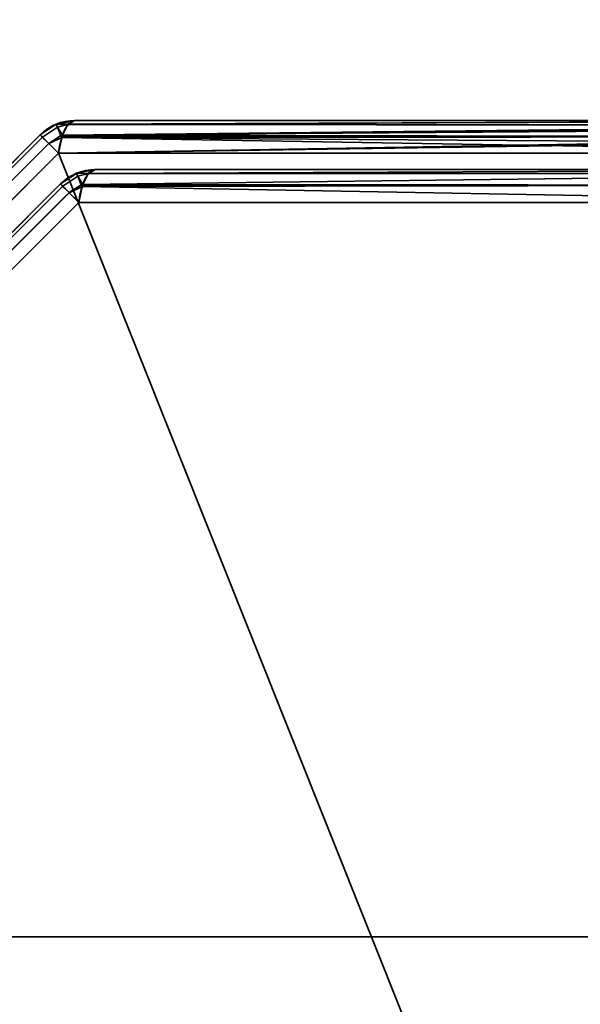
# Model space of a CAD drawing. Header units: millimetres. Extents: x -603 to 3703, y -115 to 193.
# Tile 446 of 656: x 2470 to 2478, y -19 to -5. Entities that reach past the tile are written whole.
import ezdxf

# ---------------------------------------------------------------- set-up
doc = ezdxf.new("R2010")
doc.units = ezdxf.units.MM
doc.layers.add('151', color=7, linetype='Continuous', true_color=0xffffff)

# ---------------------------------------------------------------- blocks, each defined once
blk = doc.blocks.new('UG_SURFACE_003')
at = {"layer": '151', "color": 252, "linetype": 'Continuous', "lineweight": 35}
for points in [[(3703, -18, 2212.25), (3703, 174.4, 2212.25), (2297, 174.4, 2212.25), (2297, -18, 2212.25)], [(2447, -18, 2062.25), (2447, 174.4, 2062.25), (3553, 174.4, 2062.25), (3553, -18, 2062.25)], [(3703, -18, 2212.25), (2297, -18, 2212.25), (2447, -18, 2062.25), (3553, -18, 2062.25)]]:
    blk.add_3dface(points, dxfattribs=at)
blk = doc.blocks.new('UG_SURFACE_167')
at = {"layer": '151', "color": 252, "linetype": 'Continuous', "lineweight": 35}
for points in [[(2432, -18, 2075.25), (3568, -18, 2075.25), (3566.5, -18, 2073.75), (2433.5, -18, 2073.75)], [(2432, -18, 2075.25), (2432, -29.92, 2075.25), (3568, -29.92, 2075.25), (3568, -18, 2075.25)], [(2433.5, -18, 2073.75), (3566.5, -18, 2073.75), (3566.5, -29.92, 2073.75), (2433.5, -29.92, 2073.75)]]:
    blk.add_3dface(points, dxfattribs=at)
blk = doc.blocks.new('UG_SURFACE_172')
at = {"layer": '151', "color": 252, "linetype": 'Continuous', "lineweight": 35}
for points in [[(2470.851, -6.454, 1159.987), (2470.832, -6.413, 1159.739), (2470.605, -6.564, 1159.739), (2470.637, -6.596, 1159.986)], [(2470.832, -6.413, 1159.739), (2470.832, -6.413, 1012.761), (2470.605, -6.564, 1012.761), (2470.605, -6.564, 1159.739)], [(2470.637, -6.596, 1012.514), (2470.605, -6.564, 1012.761), (2470.832, -6.413, 1012.761), (2470.851, -6.454, 1012.513)], [(2470.901, -6.575, 1160.204), (2470.851, -6.454, 1159.987), (2470.637, -6.596, 1159.987), (2470.729, -6.688, 1160.201)], [(2470.637, -6.596, 1159.986), (2470.637, -6.596, 1159.987), (2470.851, -6.454, 1159.987)], [(2470.851, -6.454, 1012.513), (2470.637, -6.596, 1012.513), (2470.637, -6.596, 1012.514)], [(2470.729, -6.688, 1012.299), (2470.637, -6.596, 1012.513), (2470.851, -6.454, 1012.513), (2470.901, -6.575, 1012.296)], [(2470.851, -6.454, 1159.987), (2470.834, -6.412, 1159.739), (2470.832, -6.413, 1159.739)], [(2470.834, -6.412, 1012.761), (2470.832, -6.413, 1012.761), (2470.832, -6.413, 1159.739), (2470.834, -6.412, 1159.739)], [(2470.832, -6.413, 1012.761), (2470.834, -6.412, 1012.761), (2470.851, -6.454, 1012.513)], [(2471.007, -6.414, 1159.987), (2471.1, -6.359, 1159.739), (2470.834, -6.412, 1159.739)], [(2470.834, -6.412, 1159.739), (2471.1, -6.359, 1159.739), (2471.1, -6.359, 1012.761), (2470.834, -6.412, 1012.761)], [(2470.834, -6.412, 1012.761), (2471.1, -6.359, 1012.761), (2471.007, -6.414, 1012.513)], [(2470.834, -6.412, 1159.739), (2470.851, -6.454, 1159.987), (2471.007, -6.414, 1159.987)], [(2471.007, -6.414, 1012.513), (2470.851, -6.454, 1012.513), (2470.834, -6.412, 1012.761)], [(2471.002, -6.417, 1160.001), (2471.007, -6.414, 1159.987), (2470.851, -6.454, 1159.987)], [(2470.851, -6.454, 1012.513), (2471.007, -6.414, 1012.513), (2471.002, -6.417, 1012.499)], [(2470.926, -6.57, 1160.202), (2471.002, -6.417, 1160.001), (2470.851, -6.454, 1159.987)], [(2470.851, -6.454, 1012.513), (2471.002, -6.417, 1012.499), (2470.926, -6.57, 1012.298)], [(2470.851, -6.454, 1159.987), (2470.901, -6.575, 1160.204), (2470.926, -6.57, 1160.202)], [(2470.926, -6.57, 1012.298), (2470.901, -6.575, 1012.296), (2470.851, -6.454, 1012.513)], [(2470.92, -6.582, 1012.281), (2470.926, -6.57, 1012.298), (2484.198, -6.424, 1007.54)], [(2484.198, -6.424, 1007.54), (2484.21, -6.432, 1007.499), (2470.92, -6.582, 1012.281)], [(2484.21, -6.432, 1007.499), (2484.278, -6.59, 1007.266), (2470.92, -6.582, 1012.281)], [(2484.196, -6.433, 1164.955), (2471.002, -6.417, 1160.001), (2470.926, -6.57, 1160.202)], [(2470.926, -6.57, 1012.298), (2471.002, -6.417, 1012.499), (2484.198, -6.424, 1007.54)], [(2470.926, -6.57, 1160.202), (2484.236, -6.475, 1165.09), (2484.196, -6.433, 1164.955)], [(2471.007, -6.414, 1159.987), (2471.002, -6.417, 1160.001), (2484.196, -6.433, 1164.955)], [(2484.198, -6.424, 1007.54), (2471.002, -6.417, 1012.499), (2471.007, -6.414, 1012.513)], [(2471.007, -6.414, 1159.987), (2484.131, -6.364, 1164.732), (2484.1, -6.359, 1164.627)], [(2484.1, -6.359, 1164.627), (2471.1, -6.359, 1159.739), (2471.007, -6.414, 1159.987)], [(2471.007, -6.414, 1012.513), (2471.1, -6.359, 1012.761), (2484.1, -6.359, 1007.873)], [(2484.1, -6.359, 1007.873), (2484.198, -6.424, 1007.54), (2471.007, -6.414, 1012.513)], [(2471.007, -6.414, 1159.987), (2484.196, -6.433, 1164.955), (2484.131, -6.364, 1164.732)], [(2484.1, -6.359, 1164.627), (2484.1, -6.359, 1007.873), (2471.1, -6.359, 1012.761), (2471.1, -6.359, 1159.739)], [(2460.596, -16.637, 1159.986), (2470.637, -6.596, 1159.986), (2470.605, -6.564, 1159.739), (2460.564, -16.605, 1159.739)], [(2470.637, -6.596, 1012.514), (2460.596, -16.637, 1012.514), (2460.564, -16.605, 1012.761), (2470.605, -6.564, 1012.761)], [(2470.605, -6.564, 1159.739), (2470.605, -6.564, 1012.761), (2460.564, -16.605, 1012.761), (2460.564, -16.605, 1159.739)], [(2470.637, -6.596, 1159.987), (2470.637, -6.596, 1159.986), (2460.596, -16.637, 1159.986), (2460.596, -16.637, 1159.987)], [(2460.596, -16.637, 1159.987), (2460.688, -16.729, 1160.201), (2470.729, -6.688, 1160.201), (2470.637, -6.596, 1159.987)], [(2470.637, -6.596, 1012.513), (2470.729, -6.688, 1012.299), (2460.688, -16.729, 1012.299), (2460.596, -16.637, 1012.513)], [(2460.596, -16.637, 1012.513), (2460.596, -16.637, 1012.514), (2470.637, -6.596, 1012.514), (2470.637, -6.596, 1012.513)], [(2470.729, -6.688, 1160.201), (2470.73, -6.689, 1160.204), (2470.901, -6.575, 1160.204)], [(2470.901, -6.575, 1012.296), (2470.73, -6.689, 1012.296), (2470.729, -6.688, 1012.299)], [(2470.916, -6.6, 1160.228), (2470.901, -6.575, 1160.204), (2470.73, -6.689, 1160.204)], [(2470.73, -6.689, 1012.296), (2470.901, -6.575, 1012.296), (2470.916, -6.6, 1012.272)], [(2470.868, -6.827, 1012.143), (2470.916, -6.6, 1012.272), (2484.278, -6.59, 1007.266)], [(2484.278, -6.59, 1007.266), (2484.294, -6.627, 1007.212), (2470.868, -6.827, 1012.143)], [(2470.92, -6.582, 1160.219), (2470.926, -6.57, 1160.202), (2470.901, -6.575, 1160.204)], [(2470.901, -6.575, 1012.296), (2470.926, -6.57, 1012.298), (2470.92, -6.582, 1012.281)], [(2470.901, -6.575, 1160.204), (2470.916, -6.6, 1160.228), (2470.92, -6.582, 1160.219)], [(2470.92, -6.582, 1012.281), (2470.916, -6.6, 1012.272), (2470.901, -6.575, 1012.296)], [(2484.276, -6.594, 1165.228), (2470.92, -6.582, 1160.219), (2470.916, -6.6, 1160.228)], [(2470.916, -6.6, 1012.272), (2470.92, -6.582, 1012.281), (2484.278, -6.59, 1007.266)], [(2470.916, -6.6, 1160.228), (2484.31, -6.693, 1165.343), (2484.276, -6.594, 1165.228)], [(2470.926, -6.57, 1160.202), (2470.92, -6.582, 1160.219), (2484.276, -6.594, 1165.228)], [(2470.926, -6.57, 1160.202), (2484.276, -6.594, 1165.228), (2484.236, -6.475, 1165.09)], [(2470.73, -6.689, 1160.204), (2470.729, -6.688, 1160.201), (2460.688, -16.729, 1160.201), (2460.689, -16.73, 1160.204)], [(2460.689, -16.73, 1012.296), (2460.688, -16.729, 1012.299), (2470.729, -6.688, 1012.299), (2470.73, -6.689, 1012.296)], [(2460.689, -16.73, 1160.204), (2460.827, -16.868, 1160.357), (2470.868, -6.827, 1160.357), (2470.73, -6.689, 1160.204)], [(2470.73, -6.689, 1012.296), (2470.868, -6.827, 1012.143), (2460.827, -16.868, 1012.143), (2460.689, -16.73, 1012.296)], [(2470.73, -6.689, 1160.204), (2470.868, -6.827, 1160.357), (2470.916, -6.6, 1160.228)], [(2470.916, -6.6, 1012.272), (2470.868, -6.827, 1012.143), (2470.73, -6.689, 1012.296)], [(2470.916, -6.6, 1160.228), (2470.868, -6.827, 1160.357), (2484.332, -6.827, 1165.419)], [(2484.294, -6.627, 1007.212), (2484.332, -6.827, 1007.081), (2470.868, -6.827, 1012.143)], [(2470.916, -6.6, 1160.228), (2484.332, -6.827, 1165.419), (2484.31, -6.693, 1165.343)], [(2470.868, -6.827, 1160.357), (2460.827, -16.868, 1160.357), (2460.827, -30.332, 1165.419), (2480.253, -30.332, 1172.723)], [(2460.827, -16.868, 1012.143), (2470.868, -6.827, 1012.143), (2484.332, -6.827, 1007.081), (2484.332, -26.252, 999.777)], [(2480.253, -30.332, 1172.723), (2484.332, -26.252, 1172.723), (2484.332, -6.827, 1165.419), (2470.868, -6.827, 1160.357)], [(2471.122, -7.113, 1013.182), (2471.122, -7.113, 1159.318), (2470.895, -7.264, 1159.318), (2470.895, -7.264, 1013.182)], [(2471.141, -7.154, 1012.933), (2471.122, -7.113, 1013.182), (2470.895, -7.264, 1013.182), (2470.927, -7.296, 1012.935)], [(2470.927, -7.296, 1159.565), (2470.895, -7.264, 1159.318), (2471.122, -7.113, 1159.318), (2471.141, -7.154, 1159.567)], [(2471.191, -7.275, 1012.717), (2471.141, -7.154, 1012.933), (2470.927, -7.296, 1012.933), (2471.019, -7.388, 1012.72)], [(2470.927, -7.296, 1012.935), (2470.927, -7.296, 1012.933), (2471.141, -7.154, 1012.933)], [(2471.141, -7.154, 1159.567), (2470.927, -7.296, 1159.567), (2470.927, -7.296, 1159.565)], [(2471.019, -7.388, 1159.78), (2470.927, -7.296, 1159.567), (2471.141, -7.154, 1159.567), (2471.191, -7.275, 1159.783)], [(2471.123, -7.112, 1159.318), (2471.122, -7.113, 1159.318), (2471.122, -7.113, 1013.182), (2471.123, -7.112, 1013.182)], [(2471.141, -7.154, 1012.933), (2471.123, -7.112, 1013.182), (2471.122, -7.113, 1013.182)], [(2471.122, -7.113, 1159.318), (2471.123, -7.112, 1159.318), (2471.141, -7.154, 1159.567)], [(2471.123, -7.112, 1013.182), (2471.39, -7.059, 1013.182), (2471.39, -7.059, 1159.318), (2471.123, -7.112, 1159.318)], [(2471.297, -7.114, 1012.933), (2471.39, -7.059, 1013.182), (2471.123, -7.112, 1013.182)], [(2471.123, -7.112, 1159.318), (2471.39, -7.059, 1159.318), (2471.297, -7.114, 1159.566)], [(2471.123, -7.112, 1013.182), (2471.141, -7.154, 1012.933), (2471.297, -7.114, 1012.933)], [(2471.297, -7.114, 1159.566), (2471.141, -7.154, 1159.567), (2471.123, -7.112, 1159.318)], [(2471.292, -7.117, 1012.92), (2471.297, -7.114, 1012.933), (2471.141, -7.154, 1012.933)], [(2471.141, -7.154, 1159.567), (2471.297, -7.114, 1159.566), (2471.292, -7.117, 1159.58)], [(2471.216, -7.27, 1012.718), (2471.292, -7.117, 1012.92), (2471.141, -7.154, 1012.933)], [(2471.141, -7.154, 1159.567), (2471.292, -7.117, 1159.58), (2471.216, -7.27, 1159.781)], [(2471.141, -7.154, 1012.933), (2471.191, -7.275, 1012.717), (2471.216, -7.27, 1012.718)], [(2471.216, -7.27, 1159.781), (2471.191, -7.275, 1159.783), (2471.141, -7.154, 1159.567)], [(2484.002, -7.117, 1164.359), (2483.92, -7.282, 1164.577), (2471.21, -7.282, 1159.798), (2471.216, -7.27, 1159.781)], [(2471.216, -7.27, 1159.781), (2471.292, -7.117, 1159.58), (2484.002, -7.117, 1164.359)], [(2483.92, -7.282, 1007.923), (2484.002, -7.117, 1008.141), (2471.292, -7.117, 1012.92), (2471.216, -7.27, 1012.718)], [(2484.1, -7.059, 1164.097), (2484.002, -7.117, 1164.359), (2471.292, -7.117, 1159.58), (2471.297, -7.114, 1159.566)], [(2471.297, -7.114, 1012.933), (2471.292, -7.117, 1012.92), (2484.002, -7.117, 1008.141)], [(2471.297, -7.114, 1159.566), (2471.39, -7.059, 1159.318), (2484.1, -7.059, 1164.097)], [(2484.002, -7.117, 1008.141), (2484.1, -7.059, 1008.403), (2471.39, -7.059, 1013.182), (2471.297, -7.114, 1012.933)], [(2484.1, -7.059, 1164.097), (2471.39, -7.059, 1159.318), (2471.39, -7.059, 1013.182), (2484.1, -7.059, 1008.403)], [(2461.296, -16.927, 1012.935), (2470.927, -7.296, 1012.935), (2470.895, -7.264, 1013.182), (2461.264, -16.895, 1013.182)], [(2470.895, -7.264, 1159.318), (2461.264, -16.895, 1159.318), (2461.264, -16.895, 1013.182), (2470.895, -7.264, 1013.182)], [(2470.927, -7.296, 1159.565), (2461.296, -16.927, 1159.565), (2461.264, -16.895, 1159.318), (2470.895, -7.264, 1159.318)], [(2470.927, -7.296, 1012.933), (2470.927, -7.296, 1012.935), (2461.296, -16.927, 1012.935), (2461.296, -16.927, 1012.933)], [(2461.296, -16.927, 1012.933), (2461.388, -17.019, 1012.72), (2471.019, -7.388, 1012.72), (2470.927, -7.296, 1012.933)], [(2470.927, -7.296, 1159.567), (2471.019, -7.388, 1159.78), (2461.388, -17.019, 1159.78), (2461.296, -16.927, 1159.567)], [(2461.296, -16.927, 1159.567), (2461.296, -16.927, 1159.565), (2470.927, -7.296, 1159.565), (2470.927, -7.296, 1159.567)], [(2471.019, -7.388, 1012.72), (2471.02, -7.389, 1012.717), (2471.191, -7.275, 1012.717)], [(2471.191, -7.275, 1159.783), (2471.02, -7.389, 1159.783), (2471.019, -7.388, 1159.78)], [(2471.206, -7.3, 1012.692), (2471.191, -7.275, 1012.717), (2471.02, -7.389, 1012.717)], [(2471.02, -7.389, 1159.783), (2471.191, -7.275, 1159.783), (2471.206, -7.3, 1159.808)], [(2471.02, -7.389, 1012.717), (2471.158, -7.527, 1012.564), (2471.206, -7.3, 1012.692)], [(2471.206, -7.3, 1159.808), (2471.158, -7.527, 1159.936), (2471.02, -7.389, 1159.783)], [(2483.92, -7.282, 1164.577), (2483.868, -7.527, 1164.715), (2471.158, -7.527, 1159.936), (2471.206, -7.3, 1159.808)], [(2471.206, -7.3, 1012.692), (2471.158, -7.527, 1012.564), (2483.868, -7.527, 1007.785)], [(2471.21, -7.282, 1012.702), (2471.216, -7.27, 1012.718), (2471.191, -7.275, 1012.717)], [(2471.191, -7.275, 1159.783), (2471.216, -7.27, 1159.781), (2471.21, -7.282, 1159.798)], [(2471.191, -7.275, 1012.717), (2471.206, -7.3, 1012.692), (2471.21, -7.282, 1012.702)], [(2471.21, -7.282, 1159.798), (2471.206, -7.3, 1159.808), (2471.191, -7.275, 1159.783)], [(2471.206, -7.3, 1159.808), (2471.21, -7.282, 1159.798), (2483.92, -7.282, 1164.577)], [(2483.868, -7.527, 1007.785), (2483.92, -7.282, 1007.923), (2471.21, -7.282, 1012.702), (2471.206, -7.3, 1012.692)], [(2471.216, -7.27, 1012.718), (2471.21, -7.282, 1012.702), (2483.92, -7.282, 1007.923)], [(2471.02, -7.389, 1012.717), (2471.019, -7.388, 1012.72), (2461.388, -17.019, 1012.72), (2461.389, -17.02, 1012.717)], [(2461.389, -17.02, 1159.783), (2461.388, -17.019, 1159.78), (2471.019, -7.388, 1159.78), (2471.02, -7.389, 1159.783)], [(2461.389, -17.02, 1012.717), (2461.527, -17.157, 1012.564), (2471.158, -7.527, 1012.564), (2471.02, -7.389, 1012.717)], [(2471.02, -7.389, 1159.783), (2471.158, -7.527, 1159.936), (2461.527, -17.157, 1159.936), (2461.389, -17.02, 1159.783)], [(2461.527, -17.157, 1159.936), (2471.158, -7.527, 1159.936), (2483.868, -7.527, 1164.715), (2484.565, -26.485, 1172.105)], [(2484.565, -26.485, 1000.395), (2483.868, -7.527, 1007.785), (2471.158, -7.527, 1012.564), (2461.527, -17.157, 1012.564)], [(2484.332, -26.252, 999.777), (2480.253, -30.332, 999.777), (2460.827, -30.332, 1007.081), (2460.827, -16.868, 1012.143)], [(2484.565, -26.485, 1172.105), (2480.485, -30.565, 1172.105), (2461.527, -29.868, 1164.715), (2461.527, -17.157, 1159.936)], [(2461.527, -17.157, 1012.564), (2461.527, -29.868, 1007.785), (2480.485, -30.565, 1000.395), (2484.565, -26.485, 1000.395)]]:
    blk.add_3dface(points, dxfattribs=at)
blk = doc.blocks.new('UG_SURFACE_174')
at = {"layer": '151', "color": 252, "linetype": 'Continuous', "lineweight": 35}
for points in [[(2470.851, -6.454, 1159.987), (2470.832, -6.413, 1159.739), (2470.605, -6.564, 1159.739), (2470.637, -6.596, 1159.986)], [(2470.832, -6.413, 1159.739), (2470.832, -6.413, 1012.761), (2470.605, -6.564, 1012.761), (2470.605, -6.564, 1159.739)], [(2470.637, -6.596, 1012.514), (2470.605, -6.564, 1012.761), (2470.832, -6.413, 1012.761), (2470.851, -6.454, 1012.513)], [(2470.901, -6.575, 1160.204), (2470.851, -6.454, 1159.987), (2470.637, -6.596, 1159.987), (2470.729, -6.688, 1160.201)], [(2470.637, -6.596, 1159.986), (2470.637, -6.596, 1159.987), (2470.851, -6.454, 1159.987)], [(2470.851, -6.454, 1012.513), (2470.637, -6.596, 1012.513), (2470.637, -6.596, 1012.514)], [(2470.729, -6.688, 1012.299), (2470.637, -6.596, 1012.513), (2470.851, -6.454, 1012.513), (2470.901, -6.575, 1012.296)], [(2470.851, -6.454, 1159.987), (2470.834, -6.412, 1159.739), (2470.832, -6.413, 1159.739)], [(2470.834, -6.412, 1012.761), (2470.832, -6.413, 1012.761), (2470.832, -6.413, 1159.739), (2470.834, -6.412, 1159.739)], [(2470.832, -6.413, 1012.761), (2470.834, -6.412, 1012.761), (2470.851, -6.454, 1012.513)], [(2471.007, -6.414, 1159.987), (2471.1, -6.359, 1159.739), (2470.834, -6.412, 1159.739)], [(2470.834, -6.412, 1159.739), (2471.1, -6.359, 1159.739), (2471.1, -6.359, 1012.761), (2470.834, -6.412, 1012.761)], [(2470.834, -6.412, 1012.761), (2471.1, -6.359, 1012.761), (2471.007, -6.414, 1012.513)], [(2470.834, -6.412, 1159.739), (2470.851, -6.454, 1159.987), (2471.007, -6.414, 1159.987)], [(2471.007, -6.414, 1012.513), (2470.851, -6.454, 1012.513), (2470.834, -6.412, 1012.761)], [(2471.002, -6.417, 1160.001), (2471.007, -6.414, 1159.987), (2470.851, -6.454, 1159.987)], [(2470.851, -6.454, 1012.513), (2471.007, -6.414, 1012.513), (2471.002, -6.417, 1012.499)], [(2470.926, -6.57, 1160.202), (2471.002, -6.417, 1160.001), (2470.851, -6.454, 1159.987)], [(2470.851, -6.454, 1012.513), (2471.002, -6.417, 1012.499), (2470.926, -6.57, 1012.298)], [(2470.851, -6.454, 1159.987), (2470.901, -6.575, 1160.204), (2470.926, -6.57, 1160.202)], [(2470.926, -6.57, 1012.298), (2470.901, -6.575, 1012.296), (2470.851, -6.454, 1012.513)], [(2470.92, -6.582, 1012.281), (2470.926, -6.57, 1012.298), (2484.198, -6.424, 1007.54)], [(2484.198, -6.424, 1007.54), (2484.21, -6.432, 1007.499), (2470.92, -6.582, 1012.281)], [(2484.21, -6.432, 1007.499), (2484.278, -6.59, 1007.266), (2470.92, -6.582, 1012.281)], [(2484.196, -6.433, 1164.955), (2471.002, -6.417, 1160.001), (2470.926, -6.57, 1160.202)], [(2470.926, -6.57, 1012.298), (2471.002, -6.417, 1012.499), (2484.198, -6.424, 1007.54)], [(2470.926, -6.57, 1160.202), (2484.236, -6.475, 1165.09), (2484.196, -6.433, 1164.955)], [(2471.007, -6.414, 1159.987), (2471.002, -6.417, 1160.001), (2484.196, -6.433, 1164.955)], [(2484.198, -6.424, 1007.54), (2471.002, -6.417, 1012.499), (2471.007, -6.414, 1012.513)], [(2471.007, -6.414, 1159.987), (2484.131, -6.364, 1164.732), (2484.1, -6.359, 1164.627)], [(2484.1, -6.359, 1164.627), (2471.1, -6.359, 1159.739), (2471.007, -6.414, 1159.987)], [(2471.007, -6.414, 1012.513), (2471.1, -6.359, 1012.761), (2484.1, -6.359, 1007.873)], [(2484.1, -6.359, 1007.873), (2484.198, -6.424, 1007.54), (2471.007, -6.414, 1012.513)], [(2471.007, -6.414, 1159.987), (2484.196, -6.433, 1164.955), (2484.131, -6.364, 1164.732)], [(2484.1, -6.359, 1164.627), (2484.1, -6.359, 1007.873), (2471.1, -6.359, 1012.761), (2471.1, -6.359, 1159.739)], [(2460.596, -16.637, 1159.986), (2470.637, -6.596, 1159.986), (2470.605, -6.564, 1159.739), (2460.564, -16.605, 1159.739)], [(2470.637, -6.596, 1012.514), (2460.596, -16.637, 1012.514), (2460.564, -16.605, 1012.761), (2470.605, -6.564, 1012.761)], [(2470.605, -6.564, 1159.739), (2470.605, -6.564, 1012.761), (2460.564, -16.605, 1012.761), (2460.564, -16.605, 1159.739)], [(2470.637, -6.596, 1159.987), (2470.637, -6.596, 1159.986), (2460.596, -16.637, 1159.986), (2460.596, -16.637, 1159.987)], [(2460.596, -16.637, 1159.987), (2460.688, -16.729, 1160.201), (2470.729, -6.688, 1160.201), (2470.637, -6.596, 1159.987)], [(2470.637, -6.596, 1012.513), (2470.729, -6.688, 1012.299), (2460.688, -16.729, 1012.299), (2460.596, -16.637, 1012.513)], [(2460.596, -16.637, 1012.513), (2460.596, -16.637, 1012.514), (2470.637, -6.596, 1012.514), (2470.637, -6.596, 1012.513)], [(2470.729, -6.688, 1160.201), (2470.73, -6.689, 1160.204), (2470.901, -6.575, 1160.204)], [(2470.901, -6.575, 1012.296), (2470.73, -6.689, 1012.296), (2470.729, -6.688, 1012.299)], [(2470.916, -6.6, 1160.228), (2470.901, -6.575, 1160.204), (2470.73, -6.689, 1160.204)], [(2470.73, -6.689, 1012.296), (2470.901, -6.575, 1012.296), (2470.916, -6.6, 1012.272)], [(2470.868, -6.827, 1012.143), (2470.916, -6.6, 1012.272), (2484.278, -6.59, 1007.266)], [(2484.278, -6.59, 1007.266), (2484.294, -6.627, 1007.212), (2470.868, -6.827, 1012.143)], [(2470.92, -6.582, 1160.219), (2470.926, -6.57, 1160.202), (2470.901, -6.575, 1160.204)], [(2470.901, -6.575, 1012.296), (2470.926, -6.57, 1012.298), (2470.92, -6.582, 1012.281)], [(2470.901, -6.575, 1160.204), (2470.916, -6.6, 1160.228), (2470.92, -6.582, 1160.219)], [(2470.92, -6.582, 1012.281), (2470.916, -6.6, 1012.272), (2470.901, -6.575, 1012.296)], [(2484.276, -6.594, 1165.228), (2470.92, -6.582, 1160.219), (2470.916, -6.6, 1160.228)], [(2470.916, -6.6, 1012.272), (2470.92, -6.582, 1012.281), (2484.278, -6.59, 1007.266)], [(2470.916, -6.6, 1160.228), (2484.31, -6.693, 1165.343), (2484.276, -6.594, 1165.228)], [(2470.926, -6.57, 1160.202), (2470.92, -6.582, 1160.219), (2484.276, -6.594, 1165.228)], [(2470.926, -6.57, 1160.202), (2484.276, -6.594, 1165.228), (2484.236, -6.475, 1165.09)], [(2470.73, -6.689, 1160.204), (2470.729, -6.688, 1160.201), (2460.688, -16.729, 1160.201), (2460.689, -16.73, 1160.204)], [(2460.689, -16.73, 1012.296), (2460.688, -16.729, 1012.299), (2470.729, -6.688, 1012.299), (2470.73, -6.689, 1012.296)], [(2460.689, -16.73, 1160.204), (2460.827, -16.868, 1160.357), (2470.868, -6.827, 1160.357), (2470.73, -6.689, 1160.204)], [(2470.73, -6.689, 1012.296), (2470.868, -6.827, 1012.143), (2460.827, -16.868, 1012.143), (2460.689, -16.73, 1012.296)], [(2470.73, -6.689, 1160.204), (2470.868, -6.827, 1160.357), (2470.916, -6.6, 1160.228)], [(2470.916, -6.6, 1012.272), (2470.868, -6.827, 1012.143), (2470.73, -6.689, 1012.296)], [(2470.916, -6.6, 1160.228), (2470.868, -6.827, 1160.357), (2484.332, -6.827, 1165.419)], [(2484.294, -6.627, 1007.212), (2484.332, -6.827, 1007.081), (2470.868, -6.827, 1012.143)], [(2470.916, -6.6, 1160.228), (2484.332, -6.827, 1165.419), (2484.31, -6.693, 1165.343)], [(2470.868, -6.827, 1160.357), (2460.827, -16.868, 1160.357), (2460.827, -30.332, 1165.419), (2480.253, -30.332, 1172.723)], [(2460.827, -16.868, 1012.143), (2470.868, -6.827, 1012.143), (2484.332, -6.827, 1007.081), (2484.332, -26.252, 999.777)], [(2480.253, -30.332, 1172.723), (2484.332, -26.252, 1172.723), (2484.332, -6.827, 1165.419), (2470.868, -6.827, 1160.357)], [(2471.122, -7.113, 1013.182), (2471.122, -7.113, 1159.318), (2470.895, -7.264, 1159.318), (2470.895, -7.264, 1013.182)], [(2471.141, -7.154, 1012.933), (2471.122, -7.113, 1013.182), (2470.895, -7.264, 1013.182), (2470.927, -7.296, 1012.935)], [(2470.927, -7.296, 1159.565), (2470.895, -7.264, 1159.318), (2471.122, -7.113, 1159.318), (2471.141, -7.154, 1159.567)], [(2471.191, -7.275, 1012.717), (2471.141, -7.154, 1012.933), (2470.927, -7.296, 1012.933), (2471.019, -7.388, 1012.72)], [(2470.927, -7.296, 1012.935), (2470.927, -7.296, 1012.933), (2471.141, -7.154, 1012.933)], [(2471.141, -7.154, 1159.567), (2470.927, -7.296, 1159.567), (2470.927, -7.296, 1159.565)], [(2471.019, -7.388, 1159.78), (2470.927, -7.296, 1159.567), (2471.141, -7.154, 1159.567), (2471.191, -7.275, 1159.783)], [(2471.123, -7.112, 1159.318), (2471.122, -7.113, 1159.318), (2471.122, -7.113, 1013.182), (2471.123, -7.112, 1013.182)], [(2471.141, -7.154, 1012.933), (2471.123, -7.112, 1013.182), (2471.122, -7.113, 1013.182)], [(2471.122, -7.113, 1159.318), (2471.123, -7.112, 1159.318), (2471.141, -7.154, 1159.567)], [(2471.123, -7.112, 1013.182), (2471.39, -7.059, 1013.182), (2471.39, -7.059, 1159.318), (2471.123, -7.112, 1159.318)], [(2471.297, -7.114, 1012.933), (2471.39, -7.059, 1013.182), (2471.123, -7.112, 1013.182)], [(2471.123, -7.112, 1159.318), (2471.39, -7.059, 1159.318), (2471.297, -7.114, 1159.566)], [(2471.123, -7.112, 1013.182), (2471.141, -7.154, 1012.933), (2471.297, -7.114, 1012.933)], [(2471.297, -7.114, 1159.566), (2471.141, -7.154, 1159.567), (2471.123, -7.112, 1159.318)], [(2471.292, -7.117, 1012.92), (2471.297, -7.114, 1012.933), (2471.141, -7.154, 1012.933)], [(2471.141, -7.154, 1159.567), (2471.297, -7.114, 1159.566), (2471.292, -7.117, 1159.58)], [(2471.216, -7.27, 1012.718), (2471.292, -7.117, 1012.92), (2471.141, -7.154, 1012.933)], [(2471.141, -7.154, 1159.567), (2471.292, -7.117, 1159.58), (2471.216, -7.27, 1159.781)], [(2471.141, -7.154, 1012.933), (2471.191, -7.275, 1012.717), (2471.216, -7.27, 1012.718)], [(2471.216, -7.27, 1159.781), (2471.191, -7.275, 1159.783), (2471.141, -7.154, 1159.567)], [(2484.002, -7.117, 1164.359), (2483.92, -7.282, 1164.577), (2471.21, -7.282, 1159.798), (2471.216, -7.27, 1159.781)], [(2471.216, -7.27, 1159.781), (2471.292, -7.117, 1159.58), (2484.002, -7.117, 1164.359)], [(2483.92, -7.282, 1007.923), (2484.002, -7.117, 1008.141), (2471.292, -7.117, 1012.92), (2471.216, -7.27, 1012.718)], [(2484.1, -7.059, 1164.097), (2484.002, -7.117, 1164.359), (2471.292, -7.117, 1159.58), (2471.297, -7.114, 1159.566)], [(2471.297, -7.114, 1012.933), (2471.292, -7.117, 1012.92), (2484.002, -7.117, 1008.141)], [(2471.297, -7.114, 1159.566), (2471.39, -7.059, 1159.318), (2484.1, -7.059, 1164.097)], [(2484.002, -7.117, 1008.141), (2484.1, -7.059, 1008.403), (2471.39, -7.059, 1013.182), (2471.297, -7.114, 1012.933)], [(2484.1, -7.059, 1164.097), (2471.39, -7.059, 1159.318), (2471.39, -7.059, 1013.182), (2484.1, -7.059, 1008.403)], [(2461.296, -16.927, 1012.935), (2470.927, -7.296, 1012.935), (2470.895, -7.264, 1013.182), (2461.264, -16.895, 1013.182)], [(2470.895, -7.264, 1159.318), (2461.264, -16.895, 1159.318), (2461.264, -16.895, 1013.182), (2470.895, -7.264, 1013.182)], [(2470.927, -7.296, 1159.565), (2461.296, -16.927, 1159.565), (2461.264, -16.895, 1159.318), (2470.895, -7.264, 1159.318)], [(2470.927, -7.296, 1012.933), (2470.927, -7.296, 1012.935), (2461.296, -16.927, 1012.935), (2461.296, -16.927, 1012.933)], [(2461.296, -16.927, 1012.933), (2461.388, -17.019, 1012.72), (2471.019, -7.388, 1012.72), (2470.927, -7.296, 1012.933)], [(2470.927, -7.296, 1159.567), (2471.019, -7.388, 1159.78), (2461.388, -17.019, 1159.78), (2461.296, -16.927, 1159.567)], [(2461.296, -16.927, 1159.567), (2461.296, -16.927, 1159.565), (2470.927, -7.296, 1159.565), (2470.927, -7.296, 1159.567)], [(2471.019, -7.388, 1012.72), (2471.02, -7.389, 1012.717), (2471.191, -7.275, 1012.717)], [(2471.191, -7.275, 1159.783), (2471.02, -7.389, 1159.783), (2471.019, -7.388, 1159.78)], [(2471.206, -7.3, 1012.692), (2471.191, -7.275, 1012.717), (2471.02, -7.389, 1012.717)], [(2471.02, -7.389, 1159.783), (2471.191, -7.275, 1159.783), (2471.206, -7.3, 1159.808)], [(2471.02, -7.389, 1012.717), (2471.158, -7.527, 1012.564), (2471.206, -7.3, 1012.692)], [(2471.206, -7.3, 1159.808), (2471.158, -7.527, 1159.936), (2471.02, -7.389, 1159.783)], [(2483.92, -7.282, 1164.577), (2483.868, -7.527, 1164.715), (2471.158, -7.527, 1159.936), (2471.206, -7.3, 1159.808)], [(2471.206, -7.3, 1012.692), (2471.158, -7.527, 1012.564), (2483.868, -7.527, 1007.785)], [(2471.21, -7.282, 1012.702), (2471.216, -7.27, 1012.718), (2471.191, -7.275, 1012.717)], [(2471.191, -7.275, 1159.783), (2471.216, -7.27, 1159.781), (2471.21, -7.282, 1159.798)], [(2471.191, -7.275, 1012.717), (2471.206, -7.3, 1012.692), (2471.21, -7.282, 1012.702)], [(2471.21, -7.282, 1159.798), (2471.206, -7.3, 1159.808), (2471.191, -7.275, 1159.783)], [(2471.206, -7.3, 1159.808), (2471.21, -7.282, 1159.798), (2483.92, -7.282, 1164.577)], [(2483.868, -7.527, 1007.785), (2483.92, -7.282, 1007.923), (2471.21, -7.282, 1012.702), (2471.206, -7.3, 1012.692)], [(2471.216, -7.27, 1012.718), (2471.21, -7.282, 1012.702), (2483.92, -7.282, 1007.923)], [(2471.02, -7.389, 1012.717), (2471.019, -7.388, 1012.72), (2461.388, -17.019, 1012.72), (2461.389, -17.02, 1012.717)], [(2461.389, -17.02, 1159.783), (2461.388, -17.019, 1159.78), (2471.019, -7.388, 1159.78), (2471.02, -7.389, 1159.783)], [(2461.389, -17.02, 1012.717), (2461.527, -17.157, 1012.564), (2471.158, -7.527, 1012.564), (2471.02, -7.389, 1012.717)], [(2471.02, -7.389, 1159.783), (2471.158, -7.527, 1159.936), (2461.527, -17.157, 1159.936), (2461.389, -17.02, 1159.783)], [(2461.527, -17.157, 1159.936), (2471.158, -7.527, 1159.936), (2483.868, -7.527, 1164.715), (2484.565, -26.485, 1172.105)], [(2484.565, -26.485, 1000.395), (2483.868, -7.527, 1007.785), (2471.158, -7.527, 1012.564), (2461.527, -17.157, 1012.564)], [(2484.332, -26.252, 999.777), (2480.253, -30.332, 999.777), (2460.827, -30.332, 1007.081), (2460.827, -16.868, 1012.143)], [(2484.565, -26.485, 1172.105), (2480.485, -30.565, 1172.105), (2461.527, -29.868, 1164.715), (2461.527, -17.157, 1159.936)], [(2461.527, -17.157, 1012.564), (2461.527, -29.868, 1007.785), (2480.485, -30.565, 1000.395), (2484.565, -26.485, 1000.395)]]:
    blk.add_3dface(points, dxfattribs=at)

msp = doc.modelspace()

# ---------------------------------------------------------------- linework, layer by layer
at = {"layer": '151', "color": 252, "linetype": 'Continuous', "lineweight": 35, "true_color": 0x939598}
for p, q in [((2471.1, -6.359, 1012.761), (2471.1, -6.359, 1159.739)), ((2471.1, -6.359, 1012.761), (2484.1, -6.359, 1007.873)), ((2471.1, -6.359, 1159.739), (2484.1, -6.359, 1164.627)), ((2471.1, -6.359, 1012.761), (2471.1, -6.359, 1159.739)), ((2471.1, -6.359, 1159.739), (2484.1, -6.359, 1164.627)), ((2471.1, -6.359, 1012.761), (2484.1, -6.359, 1007.873)), ((2460.564, -16.605, 1012.761), (2470.605, -6.564, 1012.761)), ((2470.605, -6.564, 1159.739), (2460.564, -16.605, 1159.739)), ((2460.564, -16.605, 1012.761), (2470.605, -6.564, 1012.761)), ((2470.605, -6.564, 1159.739), (2460.564, -16.605, 1159.739)), ((2470.605, -6.564, 1012.761), (2470.605, -6.564, 1159.739)), ((2470.605, -6.564, 1012.761), (2470.605, -6.564, 1159.739)), ((2470.868, -6.827, 1160.357), (2460.827, -16.868, 1160.357)), ((2460.827, -16.868, 1012.143), (2470.868, -6.827, 1012.143)), ((2470.868, -6.827, 1160.357), (2460.827, -16.868, 1160.357)), ((2460.827, -16.868, 1012.143), (2470.868, -6.827, 1012.143)), ((2470.868, -6.827, 1160.357), (2484.332, -6.827, 1165.419)), ((2470.868, -6.827, 1012.143), (2484.332, -6.827, 1007.081)), ((2470.868, -6.827, 1160.357), (2484.332, -6.827, 1165.419)), ((2470.868, -6.827, 1012.143), (2484.332, -6.827, 1007.081)), ((2471.39, -7.059, 1013.182), (2484.1, -7.059, 1008.403)), ((2471.39, -7.059, 1159.318), (2471.39, -7.059, 1013.182)), ((2484.1, -7.059, 1164.097), (2471.39, -7.059, 1159.318)), ((2471.39, -7.059, 1159.318), (2471.39, -7.059, 1013.182)), ((2484.1, -7.059, 1164.097), (2471.39, -7.059, 1159.318)), ((2471.39, -7.059, 1013.182), (2484.1, -7.059, 1008.403)), ((2461.264, -16.895, 1013.182), (2470.895, -7.264, 1013.182)), ((2470.895, -7.264, 1159.318), (2461.264, -16.895, 1159.318)), ((2470.895, -7.264, 1159.318), (2461.264, -16.895, 1159.318)), ((2461.264, -16.895, 1013.182), (2470.895, -7.264, 1013.182)), ((2470.895, -7.264, 1013.182), (2470.895, -7.264, 1159.318)), ((2470.895, -7.264, 1013.182), (2470.895, -7.264, 1159.318)), ((2461.527, -17.157, 1159.936), (2471.157, -7.527, 1159.936)), ((2471.157, -7.527, 1012.564), (2461.527, -17.157, 1012.564)), ((2461.527, -17.157, 1159.936), (2471.157, -7.527, 1159.936)), ((2471.157, -7.527, 1012.564), (2461.527, -17.157, 1012.564)), ((2471.157, -7.527, 1159.936), (2483.868, -7.527, 1164.715)), ((2483.868, -7.527, 1007.785), (2471.157, -7.527, 1012.564)), ((2471.157, -7.527, 1159.936), (2483.868, -7.527, 1164.715)), ((2483.868, -7.527, 1007.785), (2471.157, -7.527, 1012.564)), ((2297, -18, 2212.25), (3703, -18, 2212.25)), ((3568, -18, 2075.25), (2432, -18, 2075.25)), ((3566.5, -18, 2073.75), (2433.5, -18, 2073.75)), ((3553, -18, 2062.25), (2447, -18, 2062.25))]:
    msp.add_line(p, q, dxfattribs=at)
msp.add_arc((2471.1, -7.059, 1012.761), 0.7, 90, 135, dxfattribs=at)
msp.add_arc((2471.1, -7.059, 1012.761), 0.7, 90, 135, dxfattribs=at)
at = {"layer": '151', "color": 252, "linetype": 'Continuous', "lineweight": 35, "true_color": 0x939598, "extrusion": (0, 0, -1)}
for centre in [(-2471.1, -7.059, -1159.739), (-2471.1, -7.059, -1159.739), (-2471.39, -7.759, -1159.318), (-2471.39, -7.759, -1013.182), (-2471.39, -7.759, -1159.318), (-2471.39, -7.759, -1013.182)]:
    msp.add_arc(centre, 0.7, 45, 90, dxfattribs=at)
at = {"layer": '151', "color": 252, "linetype": 'Continuous', "lineweight": 35, "true_color": 0x939598, "extrusion": (0.936029, 0, -0.351924)}
msp.add_arc((-7.059, 1817.612, 1956.606), 0.7, 289.3882, 0, dxfattribs=at)
msp.add_arc((-7.059, 1817.612, 1956.606), 0.7, 289.3882, 0, dxfattribs=at)
at = {"layer": '151', "color": 252, "linetype": 'Continuous', "lineweight": 35, "true_color": 0x939598, "extrusion": (-0.936029, 8.66365e-17, -0.351924)}
msp.add_arc((7.059, 215.91, -2721.16), 0.7, 109.3882, 180, dxfattribs=at)
msp.add_arc((7.059, 215.91, -2721.16), 0.7, 109.3882, 180, dxfattribs=at)
at = {"layer": '151', "color": 252, "linetype": 'Continuous', "lineweight": 35, "true_color": 0x939598, "extrusion": (-0.707107, -0.707107, -4.89451e-15)}
msp.add_arc((1752.323, 1012.761, -1742.34), 0.7, 180, 242, dxfattribs=at)
msp.add_arc((1752.323, 1012.761, -1742.34), 0.7, 180, 242, dxfattribs=at)
at = {"layer": '151', "color": 252, "linetype": 'Continuous', "lineweight": 35, "true_color": 0x939598, "extrusion": (0.707107, 0.707107, -3.85443e-15)}
msp.add_arc((-1752.323, 1159.739, 1742.34), 0.7, 0, 62, dxfattribs=at)
msp.add_arc((-1752.323, 1159.739, 1742.34), 0.7, 0, 62, dxfattribs=at)
at = {"layer": '151', "color": 252, "linetype": 'Continuous', "lineweight": 35, "true_color": 0x939598, "extrusion": (0.936029, 1.15982e-15, 0.351924)}
msp.add_arc((-7.759, 215.415, 2721.283), 0.7, 360, 70.6118, dxfattribs=at)
msp.add_arc((-7.759, 215.415, 2721.283), 0.7, 360, 70.6118, dxfattribs=at)
at = {"layer": '151', "color": 252, "linetype": 'Continuous', "lineweight": 35, "true_color": 0x939598, "extrusion": (-0.936029, -1.06172e-16, 0.351924)}
msp.add_arc((7.759, 1818.108, -1956.729), 0.7, 180, 250.6118, dxfattribs=at)
msp.add_arc((7.759, 1818.108, -1956.729), 0.7, 180, 250.6118, dxfattribs=at)
at = {"layer": '151', "color": 252, "linetype": 'Continuous', "lineweight": 35, "true_color": 0x939598, "extrusion": (-0.707107, -0.707107, -1.83544e-16)}
for centre, start, end in [((1753.023, 1159.318, -1742.05), 118, 180), ((1753.023, 1013.182, -1742.05), 180, 242), ((1753.023, 1013.182, -1742.05), 180, 242), ((1753.023, 1159.318, -1742.05), 118, 180)]:
    msp.add_arc(centre, 0.7, start, end, dxfattribs=at)

# ---------------------------------------------------------------- block references
at = {"layer": '151', "color": 252, "linetype": 'Continuous', "lineweight": 35, "true_color": 0x939598}
for name in ['UG_SURFACE_003', 'UG_SURFACE_167', 'UG_SURFACE_172', 'UG_SURFACE_174']:
    msp.add_blockref(name, (0, 0), dxfattribs=at)

doc.saveas('drawing.dxf')
